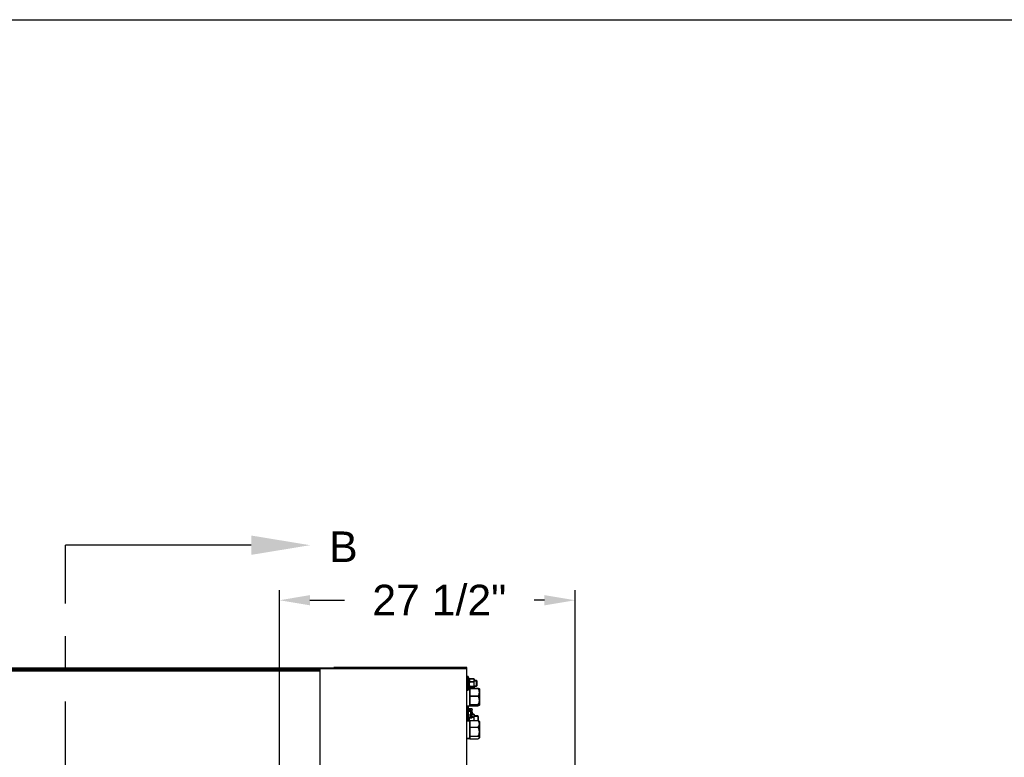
# Model space of a CAD drawing. Header units: inches. Extents: x 170 to 288, y 234 to 248.
# Tile 308 of 480: x 230.15 to 233.16, y 244.92 to 247.18. Entities that reach past the tile are written whole.
import ezdxf
from ezdxf import colors
from ezdxf.entities.mleader import LeaderData, LeaderLine
from ezdxf.math import Vec2, Vec3

# ---------------------------------------------------------------- set-up
doc = ezdxf.new("R2010")
doc.units = ezdxf.units.IN
doc.header["$LTSCALE"] = 0.25
doc.header["$MEASUREMENT"] = 0
doc.linetypes.add('CENTER', pattern=[2, 1.25, -0.25, 0.25, -0.25])
for name, color, linetype in [('ANNOTATIONS', 1, 'Continuous'), ('SECTION CUTS', 6, 'CENTER'), ('STANDARD Z GUIDE MOTOR LH', 7, 'Continuous')]:
    doc.layers.add(name, color=color, linetype=linetype)
doc.styles.add('ARIAL', font='arial.ttf', dxfattribs={"height": 0.09375})
doc.styles.get("Standard").update_dxf_attribs({"font": 'romans.shx'})
doc.dimstyles.new('STANDARD$0', dxfattribs={"dimtxt": 0.09375, "dimasz": 0.09375, "dimexe": 0.03125, "dimexo": 0.046875, "dimgap": 0.09, "dimtad": 0, "dimtih": 1, "dimtoh": 1, "dimdec": 4, "dimzin": 0, "dimdsep": 46, "dimtxsty": 'ARIAL', "dimcen": 0.09, "dimadec": 0, "dimazin": 0, "dimtfac": 1, "dimtdec": 4, "dimtofl": 0, "dimtmove": 0, "dimatfit": 1, "dimfxl": 1, "dimtolj": 1, "dimtzin": 0, "dimarcsym": 0})

# ---------------------------------------------------------------- blocks, each defined once
blk = doc.blocks.new('*D31')
at = {"layer": 'ANNOTATIONS', "color": 0, "lineweight": -2, "transparency": 16777216}
for p, q in [((230.9424, 244.2749), (230.9424, 245.4338)), ((231.8486, 244.7789), (231.8486, 245.4338)), ((231.0361, 245.4025), (231.1423, 245.4025)), ((231.7549, 245.4025), (231.723, 245.4025))]:
    blk.add_line(p, q, dxfattribs=at)
at = {"layer": 'ANNOTATIONS', "color": 0, "transparency": 16777216}
for points in [[(231.0361, 245.4182), (231.0361, 245.3869), (230.9424, 245.4025)], [(231.7549, 245.4182), (231.7549, 245.3869), (231.8486, 245.4025)]]:
    blk.add_solid(points, dxfattribs=at)
at = {"layer": 'defpoints', "color": 0, "transparency": 16777216}
for p in [(231.8486, 245.4025), (231.8486, 244.6852), (230.9424, 244.1811)]:
    blk.add_point(p, dxfattribs=at)
at = {"layer": 'ANNOTATIONS', "color": 0, "transparency": 16777216, "insert": (231.4326, 245.4025), "char_height": 0.09375, "attachment_point": 5, "style": 'ARIAL'}
blk.add_mtext('\\A1;27 1/2"', dxfattribs=at)

msp = doc.modelspace()

# ---------------------------------------------------------------- linework, layer by layer
at = {"layer": 'defpoints'}
msp.add_lwpolyline([(238.38533, 234.44685), (218.91545, 234.44685), (218.91545, 247.18196), (238.38533, 247.18196)], close=True, dxfattribs=at)
at = {"layer": 'SECTION CUTS'}
msp.add_line((230.28691, 239.87983), (230.28691, 245.57126), dxfattribs=at)
at = {"layer": 'STANDARD Z GUIDE MOTOR LH'}
for p, q in [((226.77569, 245.19505), (231.10903, 245.19505)), ((226.81736, 245.19088), (231.06736, 245.19088)), ((226.81736, 245.19016), (231.06736, 245.19016)), ((231.06736, 245.18528), (226.81736, 245.18528)), ((231.06736, 244.19297), (231.06736, 245.19232)), ((231.23136, 245.19232), (231.06736, 245.19232)), ((231.10903, 245.19232), (231.10903, 245.19649)), ((231.23136, 245.19649), (231.10903, 245.19649)), ((231.51736, 245.19649), (231.23136, 245.19649)), ((231.51736, 245.19232), (231.23136, 245.19232)), ((231.51736, 244.18808), (231.51736, 245.19649)), ((231.52069, 245.16859), (231.51736, 245.16859)), ((231.51736, 245.1682), (231.52069, 245.1682)), ((231.52069, 245.16859), (231.52069, 245.12693)), ((231.52069, 245.12653), (231.52069, 245.1682)), ((231.52486, 245.16224), (231.52069, 245.16224)), ((231.52069, 245.16185), (231.52486, 245.16185)), ((231.52069, 245.14659), (231.52486, 245.14659)), ((231.52486, 245.1462), (231.52069, 245.1462)), ((231.52486, 245.14575), (231.52069, 245.14575)), ((231.52069, 245.14535), (231.52486, 245.14535)), ((231.52486, 245.13288), (231.52486, 245.16224)), ((231.52564, 245.16117), (231.52486, 245.16026)), ((231.52486, 245.15986), (231.52564, 245.16077)), ((231.53813, 245.16201), (231.52653, 245.16201)), ((231.52653, 245.16162), (231.53813, 245.16162)), ((231.53813, 245.1529), (231.52653, 245.1529)), ((231.52653, 245.15251), (231.53813, 245.15251)), ((231.53979, 245.16026), (231.53901, 245.16117)), ((231.53901, 245.16077), (231.53979, 245.15986)), ((231.53979, 245.13254), (231.53979, 245.16026)), ((231.53979, 245.13214), (231.53979, 245.15986)), ((231.54688, 245.15609), (231.53979, 245.15609)), ((231.53979, 245.1557), (231.54583, 245.1557)), ((231.54583, 245.1557), (231.54736, 245.15417)), ((231.54583, 245.1557), (231.54583, 245.13903)), ((231.5484, 245.15457), (231.54688, 245.15609)), ((231.54688, 245.13943), (231.54688, 245.15609)), ((231.54736, 245.15417), (231.54736, 245.14056)), ((231.5484, 245.14095), (231.5484, 245.15457)), ((231.51736, 245.12693), (231.52069, 245.12693)), ((231.52069, 245.12653), (231.51736, 245.12653)), ((231.52069, 245.14435), (231.52486, 245.14435)), ((231.52486, 245.14395), (231.52069, 245.14395)), ((231.52069, 245.13328), (231.52486, 245.13328)), ((231.52486, 245.13288), (231.52069, 245.13288)), ((231.52486, 245.13526), (231.52564, 245.13435)), ((231.52564, 245.13395), (231.52486, 245.13486)), ((231.52569, 245.13356), (231.52486, 245.13356)), ((231.52486, 245.13316), (231.52569, 245.13316)), ((231.52569, 245.13356), (231.52569, 245.07866)), ((231.52569, 245.13316), (231.52569, 245.07826)), ((231.52623, 245.13111), (231.52569, 245.13111)), ((231.52569, 245.13071), (231.52623, 245.13071)), ((231.52623, 245.13254), (231.55193, 245.13254)), ((231.52623, 245.07929), (231.52623, 245.13254)), ((231.52623, 245.13214), (231.55193, 245.13214)), ((231.53813, 245.13865), (231.52653, 245.13865)), ((231.52653, 245.13826), (231.53813, 245.13826)), ((231.53813, 245.13351), (231.52653, 245.13351)), ((231.52653, 245.13311), (231.53813, 245.13311)), ((231.53901, 245.13435), (231.53979, 245.13526)), ((231.53979, 245.13486), (231.53901, 245.13395)), ((231.53979, 245.1336), (231.53958, 245.13254)), ((231.53979, 245.13321), (231.53958, 245.13214)), ((231.53979, 245.13943), (231.54688, 245.13943)), ((231.54583, 245.13903), (231.53979, 245.13903)), ((231.54736, 245.14056), (231.54583, 245.13903)), ((231.54688, 245.13943), (231.5484, 245.14095)), ((231.55526, 245.13111), (231.55513, 245.13126)), ((231.55513, 245.13086), (231.55526, 245.13071)), ((231.55526, 245.13111), (231.55526, 245.08071)), ((231.52623, 245.10926), (231.55193, 245.10926)), ((231.52623, 245.10886), (231.55193, 245.10886)), ((231.51736, 245.07866), (231.52569, 245.07866)), ((231.52569, 245.07826), (231.51736, 245.07826)), ((231.52069, 245.07694), (231.51736, 245.07694)), ((231.51736, 245.07655), (231.52069, 245.07655)), ((231.52069, 245.07694), (231.52069, 245.03356)), ((231.52069, 245.03316), (231.52069, 245.07655)), ((231.52069, 245.07039), (231.53171, 245.07039)), ((231.52069, 245.06641), (231.52879, 245.06641)), ((231.52069, 245.06509), (231.53171, 245.06509)), ((231.52069, 245.06244), (231.52879, 245.06244)), ((231.52569, 245.08111), (231.52623, 245.08111)), ((231.52623, 245.08071), (231.52569, 245.08071)), ((231.52623, 245.08284), (231.55193, 245.08284)), ((231.52623, 245.08244), (231.55193, 245.08244)), ((231.52623, 245.07969), (231.55193, 245.07969)), ((231.52623, 245.07929), (231.55193, 245.07929)), ((231.52922, 245.06578), (231.52963, 245.06508)), ((231.52963, 245.06508), (231.52963, 245.04635)), ((231.53283, 245.06861), (231.53229, 245.06955)), ((231.53283, 245.04361), (231.53283, 245.06861)), ((231.55513, 245.08096), (231.55526, 245.08111)), ((231.55526, 245.08071), (231.55513, 245.08056)), ((231.51736, 245.03528), (231.52069, 245.03528)), ((231.52069, 245.03488), (231.51736, 245.03488)), ((231.52569, 245.03356), (231.51736, 245.03356)), ((231.51736, 245.03316), (231.52569, 245.03316)), ((231.52069, 245.05175), (231.52879, 245.05175)), ((231.52069, 245.05081), (231.53171, 245.05081)), ((231.52069, 245.04502), (231.52879, 245.04502)), ((231.52069, 245.04183), (231.53171, 245.04183)), ((231.52069, 245.03828), (231.52486, 245.03828)), ((231.52486, 245.03788), (231.52069, 245.03788)), ((231.52486, 245.03743), (231.52069, 245.03743)), ((231.52069, 245.03704), (231.52486, 245.03704)), ((231.52069, 245.03603), (231.52486, 245.03603)), ((231.52486, 245.03564), (231.52069, 245.03564)), ((231.52486, 245.03316), (231.52486, 245.04502)), ((231.52569, 245.03356), (231.52569, 244.97866)), ((231.52569, 245.03316), (231.52569, 244.97826)), ((231.52623, 245.03111), (231.52569, 245.03111)), ((231.52569, 245.03071), (231.52623, 245.03071)), ((231.52623, 245.03405), (231.55193, 245.03405)), ((231.52623, 244.97778), (231.52623, 245.03405)), ((231.52623, 245.03365), (231.55193, 245.03365)), ((231.52653, 245.04419), (231.53813, 245.04419)), ((231.52963, 245.04635), (231.52922, 245.04565)), ((231.52963, 245.0533), (231.53813, 245.0533)), ((231.53229, 245.04267), (231.53283, 245.04361)), ((231.53813, 245.0537), (231.53283, 245.0537)), ((231.53813, 245.04459), (231.53283, 245.04459)), ((231.53979, 245.05194), (231.53901, 245.05285)), ((231.53901, 245.05246), (231.53979, 245.05155)), ((231.53979, 245.03405), (231.53979, 245.05194)), ((231.53979, 245.03365), (231.53979, 245.05155)), ((231.5502, 245.04778), (231.53979, 245.04778)), ((231.53979, 245.04738), (231.5502, 245.04738)), ((231.55173, 245.04625), (231.5502, 245.04778)), ((231.5502, 245.04778), (231.5502, 245.03365)), ((231.5502, 245.04738), (231.55173, 245.04585)), ((231.55173, 245.04625), (231.55173, 245.03365)), ((231.55526, 245.03111), (231.55446, 245.03204)), ((231.55446, 245.03164), (231.55526, 245.03071)), ((231.55526, 245.03111), (231.55526, 244.98071)), ((231.52623, 245.01377), (231.55193, 245.01377)), ((231.52623, 245.01337), (231.55193, 245.01337)), ((231.51736, 244.97866), (231.52569, 244.97866)), ((231.52569, 244.97826), (231.51736, 244.97826)), ((231.52569, 244.98111), (231.52623, 244.98111)), ((231.52623, 244.98071), (231.52569, 244.98071)), ((231.52623, 244.98584), (231.55193, 244.98584)), ((231.52623, 244.98544), (231.55193, 244.98544)), ((231.52623, 244.97818), (231.55193, 244.97818)), ((231.52623, 244.97778), (231.55193, 244.97778)), ((231.55446, 244.98018), (231.55526, 244.98111)), ((231.55526, 244.98071), (231.55446, 244.97978))]:
    msp.add_line(p, q, dxfattribs=at)
for points, knots in [([(231.52653, 245.16201), (231.52609, 245.1613), (231.5252, 245.15986), (231.52486, 245.15829), (231.52486, 245.15748), (231.52486, 245.15746)], [0, 0, 0, 0, 0.4843386, 0.98632771, 1, 1, 1, 1]), ([(231.52653, 245.16162), (231.52609, 245.16091), (231.5252, 245.15947), (231.52486, 245.15789), (231.52486, 245.15708), (231.52486, 245.15706)], [0, 0, 0, 0, 0.4843422, 0.9863279, 1, 1, 1, 1]), ([(231.52486, 245.15746), (231.52492, 245.15682), (231.52505, 245.15552), (231.5258, 245.15401), (231.52636, 245.15315), (231.52653, 245.1529)], [0, 0, 0, 0, 0.4062976, 0.8272633, 1, 1, 1, 1]), ([(231.52486, 245.15706), (231.52492, 245.15642), (231.52505, 245.15513), (231.5258, 245.15362), (231.52636, 245.15276), (231.52653, 245.15251)], [0, 0, 0, 0, 0.40629394, 0.82726398, 1, 1, 1, 1]), ([(231.52486, 245.14578), (231.52486, 245.14594), (231.52487, 245.14701), (231.52515, 245.149), (231.52581, 245.1512), (231.52635, 245.15248), (231.52653, 245.1529)], [0, 0, 0, 0, 0.0665377, 0.4352814, 0.8145517, 1, 1, 1, 1]), ([(231.52486, 245.14538), (231.52486, 245.14555), (231.52487, 245.14661), (231.52515, 245.14861), (231.52581, 245.15081), (231.52635, 245.15209), (231.52653, 245.15251)], [0, 0, 0, 0, 0.0665377, 0.4352814, 0.8145517, 1, 1, 1, 1]), ([(231.52653, 245.13865), (231.52628, 245.13926), (231.52569, 245.14068), (231.52502, 245.14306), (231.52491, 245.14487), (231.52486, 245.14578)], [0, 0, 0, 0, 0.2654637, 0.628079, 1, 1, 1, 1]), ([(231.52653, 245.13826), (231.52628, 245.13886), (231.52569, 245.14029), (231.52502, 245.14267), (231.52491, 245.14447), (231.52486, 245.14538)], [0, 0, 0, 0, 0.2654628, 0.6280823, 1, 1, 1, 1]), ([(231.52568, 245.16114), (231.52579, 245.16129), (231.52601, 245.16159), (231.52636, 245.16187), (231.52653, 245.16201)], [0, 0, 0, 0, 0.5038924, 1, 1, 1, 1]), ([(231.52568, 245.16074), (231.52579, 245.16089), (231.52601, 245.16119), (231.52636, 245.16147), (231.52653, 245.16162)], [0, 0, 0, 0, 0.503884, 1, 1, 1, 1]), ([(231.53813, 245.16201), (231.53856, 245.1613), (231.53946, 245.15986), (231.53979, 245.15829), (231.53979, 245.15748), (231.53979, 245.15746)], [0, 0, 0, 0, 0.4843373, 0.9863278, 1, 1, 1, 1]), ([(231.53897, 245.16114), (231.53886, 245.16129), (231.53864, 245.16159), (231.5383, 245.16187), (231.53813, 245.16201)], [0, 0, 0, 0, 0.5038924, 1, 1, 1, 1]), ([(231.53813, 245.16162), (231.53856, 245.16091), (231.53946, 245.15947), (231.53979, 245.15789), (231.53979, 245.15708), (231.53979, 245.15706)], [0, 0, 0, 0, 0.4843422, 0.9863279, 1, 1, 1, 1]), ([(231.53897, 245.16074), (231.53886, 245.16089), (231.53864, 245.16119), (231.5383, 245.16147), (231.53813, 245.16162)], [0, 0, 0, 0, 0.503884, 1, 1, 1, 1]), ([(231.53979, 245.15746), (231.53973, 245.15682), (231.5396, 245.15552), (231.53885, 245.15401), (231.53829, 245.15315), (231.53813, 245.1529)], [0, 0, 0, 0, 0.4062976, 0.8272633, 1, 1, 1, 1]), ([(231.53979, 245.15706), (231.53973, 245.15642), (231.5396, 245.15513), (231.53885, 245.15362), (231.53829, 245.15276), (231.53813, 245.15251)], [0, 0, 0, 0, 0.40629394, 0.82726398, 1, 1, 1, 1]), ([(231.53979, 245.14578), (231.53979, 245.14594), (231.53978, 245.14701), (231.53951, 245.149), (231.53884, 245.1512), (231.5383, 245.15248), (231.53813, 245.1529)], [0, 0, 0, 0, 0.0665377, 0.4352814, 0.8145517, 1, 1, 1, 1]), ([(231.53979, 245.14538), (231.53979, 245.14555), (231.53978, 245.14661), (231.53951, 245.14861), (231.53884, 245.15081), (231.5383, 245.15209), (231.53813, 245.15251)], [0, 0, 0, 0, 0.0665377, 0.4352814, 0.8145517, 1, 1, 1, 1]), ([(231.53813, 245.13865), (231.53837, 245.13926), (231.53896, 245.14068), (231.53964, 245.14306), (231.53974, 245.14487), (231.53979, 245.14578)], [0, 0, 0, 0, 0.2654628, 0.6280823, 1, 1, 1, 1]), ([(231.53813, 245.13826), (231.53837, 245.13886), (231.53896, 245.14029), (231.53964, 245.14267), (231.53974, 245.14447), (231.53979, 245.14538)], [0, 0, 0, 0, 0.2654628, 0.6280823, 1, 1, 1, 1]), ([(231.52653, 245.13865), (231.52609, 245.13825), (231.5252, 245.13744), (231.52486, 245.13655), (231.52486, 245.13609), (231.52486, 245.13608)], [0, 0, 0, 0, 0.4843419, 0.9863186, 1, 1, 1, 1]), ([(231.52653, 245.13826), (231.52609, 245.13786), (231.5252, 245.13704), (231.52486, 245.13615), (231.52486, 245.1357), (231.52486, 245.13568)], [0, 0, 0, 0, 0.4843455, 0.9863188, 1, 1, 1, 1]), ([(231.52486, 245.13608), (231.52492, 245.13572), (231.52505, 245.13499), (231.5258, 245.13414), (231.52636, 245.13365), (231.52653, 245.13351)], [0, 0, 0, 0, 0.4062897, 0.8272657, 1, 1, 1, 1]), ([(231.52486, 245.13568), (231.52492, 245.13532), (231.52505, 245.13459), (231.5258, 245.13374), (231.52636, 245.13325), (231.52653, 245.13311)], [0, 0, 0, 0, 0.4062861, 0.8272663, 1, 1, 1, 1]), ([(231.52519, 245.13488), (231.52503, 245.13448), (231.52486, 245.13405), (231.52486, 245.13362), (231.52486, 245.1336)], [0, 0, 0, 0, 0.9605866, 1, 1, 1, 1]), ([(231.52518, 245.13449), (231.52503, 245.13408), (231.52486, 245.13365), (231.52486, 245.13322), (231.52486, 245.13321)], [0, 0, 0, 0, 0.9605872, 1, 1, 1, 1]), ([(231.53813, 245.13865), (231.53856, 245.13825), (231.53946, 245.13744), (231.53979, 245.13655), (231.53979, 245.13609), (231.53979, 245.13608)], [0, 0, 0, 0, 0.4843406, 0.9863187, 1, 1, 1, 1]), ([(231.53813, 245.13826), (231.53856, 245.13786), (231.53946, 245.13704), (231.53979, 245.13615), (231.53979, 245.1357), (231.53979, 245.13568)], [0, 0, 0, 0, 0.4843455, 0.9863188, 1, 1, 1, 1]), ([(231.53979, 245.13608), (231.53973, 245.13572), (231.5396, 245.13499), (231.53885, 245.13414), (231.53829, 245.13365), (231.53813, 245.13351)], [0, 0, 0, 0, 0.4062897, 0.8272657, 1, 1, 1, 1]), ([(231.53979, 245.13568), (231.53973, 245.13532), (231.5396, 245.13459), (231.53885, 245.13374), (231.53829, 245.13325), (231.53813, 245.13311)], [0, 0, 0, 0, 0.4062861, 0.8272663, 1, 1, 1, 1]), ([(231.53947, 245.13488), (231.53963, 245.13448), (231.53979, 245.13405), (231.53979, 245.13362), (231.53979, 245.1336)], [0, 0, 0, 0, 0.9605872, 1, 1, 1, 1]), ([(231.53947, 245.13449), (231.53963, 245.13408), (231.53979, 245.13365), (231.53979, 245.13322), (231.53979, 245.13321)], [0, 0, 0, 0, 0.9605872, 1, 1, 1, 1]), ([(231.55526, 245.1209), (231.55513, 245.12253), (231.55488, 245.12585), (231.55338, 245.1297), (231.55225, 245.1319), (231.55193, 245.13254)], [0, 0, 0, 0, 0.40628858, 0.82726795, 1, 1, 1, 1]), ([(231.55193, 245.13254), (231.55242, 245.1324), (231.55358, 245.13209), (231.55475, 245.13166), (231.55494, 245.13136), (231.555, 245.13126)], [0, 0, 0, 0, 0.3251393, 0.7692813, 1, 1, 1, 1]), ([(231.55193, 245.13214), (231.55281, 245.13033), (231.55414, 245.12758), (231.55506, 245.12369), (231.55526, 245.12162), (231.55526, 245.12056), (231.55526, 245.1205)], [0, 0, 0, 0, 0.4839104, 0.73518963, 0.98633983, 1, 1, 1, 1]), ([(231.55193, 245.13214), (231.55242, 245.13201), (231.55358, 245.13169), (231.55475, 245.13126), (231.55494, 245.13096), (231.555, 245.13086)], [0, 0, 0, 0, 0.3251351, 0.769281, 1, 1, 1, 1]), ([(231.55193, 245.10926), (231.55281, 245.11107), (231.55414, 245.11382), (231.55506, 245.11772), (231.55526, 245.11978), (231.55526, 245.12084), (231.55526, 245.1209)], [0, 0, 0, 0, 0.4839122, 0.7351923, 0.9863399, 1, 1, 1, 1]), ([(231.55526, 245.1205), (231.55513, 245.11887), (231.55488, 245.11556), (231.55338, 245.1117), (231.55225, 245.1095), (231.55193, 245.10886)], [0, 0, 0, 0, 0.4062905, 0.8272674, 1, 1, 1, 1]), ([(231.55526, 245.09605), (231.55513, 245.0979), (231.55488, 245.10166), (231.55338, 245.10604), (231.55225, 245.10854), (231.55193, 245.10926)], [0, 0, 0, 0, 0.4062912, 0.82726901, 1, 1, 1, 1]), ([(231.55193, 245.10886), (231.55281, 245.10681), (231.55414, 245.10369), (231.55506, 245.09927), (231.55526, 245.09692), (231.55526, 245.09571), (231.55526, 245.09565)], [0, 0, 0, 0, 0.48390853, 0.735188, 0.98634, 1, 1, 1, 1]), ([(231.55193, 245.08284), (231.55281, 245.08489), (231.55414, 245.08801), (231.55506, 245.09244), (231.55526, 245.09478), (231.55526, 245.09599), (231.55526, 245.09605)], [0, 0, 0, 0, 0.4839123, 0.7351939, 0.98634, 1, 1, 1, 1]), ([(231.55526, 245.09565), (231.55513, 245.0938), (231.55488, 245.09004), (231.55338, 245.08566), (231.55225, 245.08316), (231.55193, 245.08244)], [0, 0, 0, 0, 0.4062913, 0.8272682, 1, 1, 1, 1]), ([(231.52963, 245.06443), (231.52962, 245.06459), (231.52958, 245.06526), (231.52913, 245.06591), (231.52879, 245.06641)], [0, 0, 0, 0, 0.2366357, 1, 1, 1, 1]), ([(231.52879, 245.06244), (231.5289, 245.06258), (231.52939, 245.06323), (231.52952, 245.0639), (231.52963, 245.06443)], [0, 0, 0, 0, 0.2170745, 1, 1, 1, 1]), ([(231.52963, 245.05709), (231.52963, 245.05722), (231.52961, 245.05903), (231.52919, 245.0608), (231.52879, 245.06244)], [0, 0, 0, 0, 0.0702178, 1, 1, 1, 1]), ([(231.52879, 245.05175), (231.52902, 245.05261), (231.5295, 245.05437), (231.52958, 245.05618), (231.52963, 245.05709)], [0, 0, 0, 0, 0.4954613, 1, 1, 1, 1]), ([(231.53171, 245.07039), (231.53216, 245.06973), (231.53276, 245.06886), (231.53281, 245.06796), (231.53283, 245.06774)], [0, 0, 0, 0, 0.7536876, 1, 1, 1, 1]), ([(231.53283, 245.06774), (231.53269, 245.06705), (231.53252, 245.06615), (231.53186, 245.06529), (231.53171, 245.06509)], [0, 0, 0, 0, 0.7706417, 1, 1, 1, 1]), ([(231.53171, 245.06509), (231.53202, 245.06393), (231.53265, 245.06159), (231.53277, 245.05917), (231.53283, 245.05795)], [0, 0, 0, 0, 0.49545685, 1, 1, 1, 1]), ([(231.53283, 245.05795), (231.53283, 245.05778), (231.53282, 245.0565), (231.53257, 245.05409), (231.532, 245.05191), (231.53171, 245.05081)], [0, 0, 0, 0, 0.0700959, 0.5307919, 1, 1, 1, 1]), ([(231.55193, 245.08284), (231.55242, 245.0827), (231.55359, 245.08239), (231.55494, 245.08186), (231.55515, 245.08146), (231.55526, 245.08126)], [0, 0, 0, 0, 0.2654582, 0.6280756, 1, 1, 1, 1]), ([(231.55193, 245.08244), (231.55242, 245.08231), (231.55359, 245.08199), (231.55494, 245.08146), (231.55515, 245.08107), (231.55526, 245.08086)], [0, 0, 0, 0, 0.265455, 0.6280758, 1, 1, 1, 1]), ([(231.55526, 245.08126), (231.55526, 245.08122), (231.55523, 245.08099), (231.55469, 245.08055), (231.55335, 245.08006), (231.55228, 245.07978), (231.55193, 245.07969)], [0, 0, 0, 0, 0.0665331, 0.4352838, 0.8145544, 1, 1, 1, 1]), ([(231.55526, 245.08086), (231.55526, 245.08083), (231.55523, 245.08059), (231.55469, 245.08015), (231.55335, 245.07966), (231.55228, 245.07938), (231.55193, 245.07929)], [0, 0, 0, 0, 0.066533, 0.4352854, 0.8145503, 1, 1, 1, 1]), ([(231.52486, 245.03707), (231.52486, 245.03723), (231.52487, 245.0383), (231.52515, 245.04029), (231.52581, 245.04249), (231.52635, 245.04377), (231.52653, 245.04419)], [0, 0, 0, 0, 0.0665376, 0.4352814, 0.8145511, 1, 1, 1, 1]), ([(231.52486, 245.03746), (231.52486, 245.03763), (231.52488, 245.03869), (231.52504, 245.04018), (231.52544, 245.04144), (231.52557, 245.04183)], [0, 0, 0, 0, 0.11017229, 0.72073448, 1, 1, 1, 1]), ([(231.52544, 245.03356), (231.52532, 245.03395), (231.52494, 245.03522), (231.52489, 245.03655), (231.52486, 245.03746)], [0, 0, 0, 0, 0.3078738, 1, 1, 1, 1]), ([(231.52544, 245.03316), (231.52532, 245.03355), (231.52494, 245.03482), (231.52489, 245.03615), (231.52486, 245.03707)], [0, 0, 0, 0, 0.3078818, 1, 1, 1, 1]), ([(231.52623, 245.0311), (231.52607, 245.03145), (231.52586, 245.03194), (231.52573, 245.03245), (231.52569, 245.0326)], [0, 0, 0, 0, 0.7114523, 1, 1, 1, 1]), ([(231.52623, 245.03071), (231.52607, 245.03105), (231.52586, 245.03154), (231.52573, 245.03206), (231.52569, 245.03221)], [0, 0, 0, 0, 0.7114346, 1, 1, 1, 1]), ([(231.52601, 245.04502), (231.52602, 245.04499), (231.52615, 245.04471), (231.52635, 245.04444), (231.52653, 245.04419)], [0, 0, 0, 0, 0.0845859, 1, 1, 1, 1]), ([(231.52963, 245.04838), (231.52963, 245.04846), (231.52961, 245.0496), (231.52919, 245.05071), (231.52879, 245.05175)], [0, 0, 0, 0, 0.0702115, 1, 1, 1, 1]), ([(231.52879, 245.04502), (231.52902, 245.04556), (231.5295, 245.04667), (231.52958, 245.04781), (231.52963, 245.04838)], [0, 0, 0, 0, 0.4954571, 1, 1, 1, 1]), ([(231.52917, 245.04566), (231.52915, 245.04559), (231.52909, 245.04537), (231.52891, 245.04516), (231.52879, 245.04502)], [0, 0, 0, 0, 0.3404551, 1, 1, 1, 1]), ([(231.53171, 245.05081), (231.53202, 245.05009), (231.53265, 245.04861), (231.53277, 245.04709), (231.53283, 245.04632)], [0, 0, 0, 0, 0.4954527, 1, 1, 1, 1]), ([(231.53283, 245.04632), (231.53283, 245.04622), (231.53282, 245.04541), (231.53257, 245.04389), (231.532, 245.04253), (231.53171, 245.04183)], [0, 0, 0, 0, 0.0700948, 0.5307852, 1, 1, 1, 1]), ([(231.53171, 245.04183), (231.53188, 245.04203), (231.53212, 245.04231), (231.5322, 245.0426), (231.53222, 245.04269)], [0, 0, 0, 0, 0.70116783, 1, 1, 1, 1]), ([(231.53813, 245.0537), (231.53856, 245.05299), (231.53946, 245.05155), (231.53979, 245.04997), (231.53979, 245.04916), (231.53979, 245.04914)], [0, 0, 0, 0, 0.4843393, 0.9863298, 1, 1, 1, 1]), ([(231.53897, 245.05282), (231.53886, 245.05297), (231.53864, 245.05327), (231.5383, 245.05356), (231.53813, 245.0537)], [0, 0, 0, 0, 0.5038689, 1, 1, 1, 1]), ([(231.53813, 245.0533), (231.53856, 245.05259), (231.53946, 245.05115), (231.53979, 245.04957), (231.53979, 245.04877), (231.53979, 245.04875)], [0, 0, 0, 0, 0.4843441, 0.9863299, 1, 1, 1, 1]), ([(231.53897, 245.05243), (231.53886, 245.05258), (231.53864, 245.05287), (231.5383, 245.05316), (231.53813, 245.0533)], [0, 0, 0, 0, 0.5038606, 1, 1, 1, 1]), ([(231.53979, 245.04914), (231.53973, 245.0485), (231.5396, 245.04721), (231.53885, 245.0457), (231.53829, 245.04484), (231.53813, 245.04459)], [0, 0, 0, 0, 0.4062932, 0.8272624, 1, 1, 1, 1]), ([(231.53979, 245.04875), (231.53973, 245.04811), (231.5396, 245.04681), (231.53885, 245.0453), (231.53829, 245.04444), (231.53813, 245.04419)], [0, 0, 0, 0, 0.4062896, 0.8272631, 1, 1, 1, 1]), ([(231.53979, 245.03746), (231.53979, 245.03763), (231.53978, 245.03869), (231.53951, 245.04069), (231.53884, 245.04289), (231.5383, 245.04417), (231.53813, 245.04459)], [0, 0, 0, 0, 0.0665376, 0.4352814, 0.8145511, 1, 1, 1, 1]), ([(231.53979, 245.03707), (231.53979, 245.03723), (231.53978, 245.0383), (231.53951, 245.04029), (231.53884, 245.04249), (231.5383, 245.04377), (231.53813, 245.04419)], [0, 0, 0, 0, 0.0665376, 0.4352814, 0.8145511, 1, 1, 1, 1]), ([(231.53935, 245.03405), (231.53941, 245.03428), (231.53973, 245.03538), (231.53977, 245.03654), (231.53979, 245.03746)], [0, 0, 0, 0, 0.2075389, 1, 1, 1, 1]), ([(231.53935, 245.03365), (231.53941, 245.03388), (231.53973, 245.03499), (231.53977, 245.03615), (231.53979, 245.03707)], [0, 0, 0, 0, 0.20752985, 1, 1, 1, 1]), ([(231.55526, 245.02391), (231.55513, 245.02533), (231.55488, 245.02822), (231.55338, 245.03158), (231.55225, 245.03349), (231.55193, 245.03405)], [0, 0, 0, 0, 0.4062921, 0.8272682, 1, 1, 1, 1]), ([(231.55193, 245.03405), (231.55244, 245.03372), (231.55347, 245.03307), (231.55408, 245.03238), (231.55439, 245.03203)], [0, 0, 0, 0, 0.4941525, 1, 1, 1, 1]), ([(231.55193, 245.03365), (231.55281, 245.03207), (231.55414, 245.02968), (231.55506, 245.02628), (231.55526, 245.02448), (231.55526, 245.02356), (231.55526, 245.02351)], [0, 0, 0, 0, 0.4839091, 0.7351906, 0.9863413, 1, 1, 1, 1]), ([(231.55193, 245.03365), (231.55244, 245.03332), (231.55347, 245.03267), (231.55408, 245.03198), (231.55439, 245.03163)], [0, 0, 0, 0, 0.4941489, 1, 1, 1, 1]), ([(231.55193, 245.01377), (231.55281, 245.01535), (231.55414, 245.01774), (231.55506, 245.02114), (231.55526, 245.02294), (231.55526, 245.02386), (231.55526, 245.02391)], [0, 0, 0, 0, 0.48391201, 0.73519159, 0.98634127, 1, 1, 1, 1]), ([(231.55526, 245.02351), (231.55513, 245.02209), (231.55488, 245.0192), (231.55338, 245.01584), (231.55225, 245.01393), (231.55193, 245.01337)], [0, 0, 0, 0, 0.4062892, 0.8272692, 1, 1, 1, 1]), ([(231.55526, 244.9998), (231.55513, 245.00176), (231.55488, 245.00574), (231.55338, 245.01037), (231.55225, 245.013), (231.55193, 245.01377)], [0, 0, 0, 0, 0.4062902, 0.827267, 1, 1, 1, 1]), ([(231.55193, 245.01337), (231.55281, 245.0112), (231.55414, 245.0079), (231.55506, 245.00323), (231.55526, 245.00075), (231.55526, 244.99947), (231.55526, 244.99941)], [0, 0, 0, 0, 0.4839125, 0.7351912, 0.9863398, 1, 1, 1, 1]), ([(231.55193, 244.98584), (231.55281, 244.98801), (231.55414, 244.99131), (231.55506, 244.99598), (231.55526, 244.99847), (231.55526, 244.99974), (231.55526, 244.9998)], [0, 0, 0, 0, 0.483912, 0.7351927, 0.9863401, 1, 1, 1, 1]), ([(231.55526, 244.99941), (231.55513, 244.99745), (231.55488, 244.99347), (231.55338, 244.98884), (231.55225, 244.98621), (231.55193, 244.98544)], [0, 0, 0, 0, 0.4062895, 0.82727, 1, 1, 1, 1]), ([(231.55193, 244.98584), (231.55242, 244.98551), (231.55359, 244.98475), (231.55494, 244.98347), (231.55515, 244.9825), (231.55526, 244.98201)], [0, 0, 0, 0, 0.2654571, 0.62807562, 1, 1, 1, 1]), ([(231.55193, 244.98544), (231.55242, 244.98512), (231.55359, 244.98435), (231.55494, 244.98307), (231.55515, 244.9821), (231.55526, 244.98161)], [0, 0, 0, 0, 0.2654539, 0.6280758, 1, 1, 1, 1]), ([(231.55526, 244.98201), (231.55526, 244.98192), (231.55523, 244.98135), (231.55469, 244.98027), (231.55335, 244.97909), (231.55228, 244.9784), (231.55193, 244.97818)], [0, 0, 0, 0, 0.0665322, 0.4352827, 0.8145535, 1, 1, 1, 1]), ([(231.55526, 244.98161), (231.55526, 244.98152), (231.55523, 244.98095), (231.55469, 244.97988), (231.55335, 244.97869), (231.55228, 244.97801), (231.55193, 244.97778)], [0, 0, 0, 0, 0.066532, 0.4352843, 0.8145495, 1, 1, 1, 1])]:
    msp.add_open_spline(points, degree=3, knots=knots, dxfattribs=at)

# ---------------------------------------------------------------- texts
at = {"layer": 'SECTION CUTS', "style": 'ARIAL'}
msp.add_text('B', height=0.09375, dxfattribs=at).set_placement((231.09493, 245.51956))

# ---------------------------------------------------------------- dimensions: what is measured, and where the dimension line sits
at = {"layer": 'ANNOTATIONS'}
dim = msp.add_linear_dim(base=(231.84861, 245.40253), p1=(230.94236, 244.18111), p2=(231.84861, 244.68519), text='27 1/2"', dimstyle='STANDARD$0', override={"dimexo": 0.09375}, dxfattribs=at)
dim.commit()
dim.dimension.update_dxf_attribs({"geometry": '*D31', "text_midpoint": (231.43265, 245.40253), "dimtype": 160})

# ---------------------------------------------------------------- leaders
at = {"layer": 'SECTION CUTS'}
ml = msp.add_multileader_mtext('Standard', dxfattribs=at)
ml.set_content('', color=256)
ml.set_leader_properties()
ml.build(insert=Vec2(0, 0))
ml.multileader.update_dxf_attribs({"dogleg_length": 0, "arrow_head_size": 0.18})
ctx = ml.context
ctx.base_point, ctx.char_height, ctx.arrow_head_size, ctx.landing_gap_size, ctx.plane_origin, ctx.plane_x_axis, ctx.plane_y_axis = Vec3(230.28691, 245.57126), 0.18, 0.18, 0, Vec3(231.03643, 245.57126), Vec3(0, 1), Vec3(-1, 0)
notes = []
notes.append((ctx, [(0, (1, 1, 0), (230.28691, 245.57126), (1, 0), 0, [(0, [(231.03643, 245.57126)], 0, [])])]))
ctx.mtext.insert, ctx.mtext.text_direction, ctx.mtext.rotation, ctx.mtext.flow_direction = Vec3(230.19691, 245.57126), Vec3(0, 1), 1.5707963, 5
for ctx, leaders in notes:
    for number, flags, end, landing, length, lines in leaders:
        leader = LeaderData()
        leader.index, (leader.has_last_leader_line, leader.has_dogleg_vector, leader.attachment_direction) = number, flags
        leader.last_leader_point, leader.dogleg_vector, leader.dogleg_length = Vec3(end), Vec3(landing), length
        for number, points, colour, breaks in lines:
            line = LeaderLine()
            line.index, line.vertices, line.color, line.breaks = number, Vec3.list(points), colors.encode_raw_color(colour), breaks
            leader.lines.append(line)
        ctx.leaders.append(leader)

doc.saveas('drawing.dxf')
